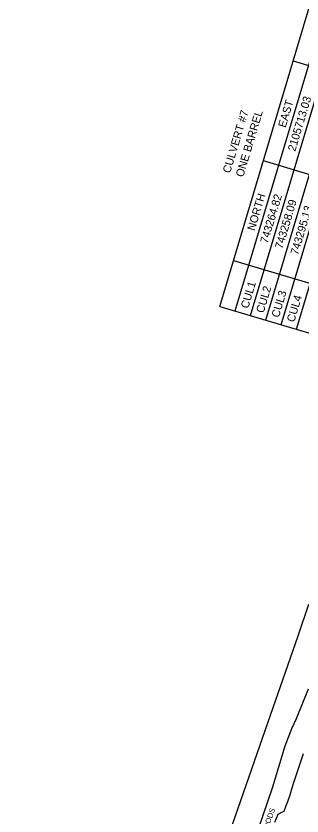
# Model space of a CAD drawing. Extents: x 2100323 to 2109811, y 740376 to 749755.
# Drawn here: x 2105139 to 2105353, y 743031 to 743631 of the extents above; entities that cross this region are included whole.
import ezdxf

# ---------------------------------------------------------------- set-up
doc = ezdxf.new("R2010")
doc.units = 0
for name, color, linetype in [('Exist Railroads Standard Gauge', 7, 'Continuous'), ('Exist Structure Major Deck Tunnel Box Culvert Table CELL', 7, 'Continuous'), ('Exist Vegetation Woods Line', 7, 'Continuous'), ('Exist Vegetation Woods Line Text', 7, 'Continuous')]:
    doc.layers.add(name, color=color, linetype=linetype)

msp = doc.modelspace()

# ---------------------------------------------------------------- linework, layer by layer
at = {"layer": 'Exist Railroads Standard Gauge'}
msp.add_lwpolyline([(2105138.93, 742556.67), (2105153.23, 742598.37), (2105169.83, 742647.15), (2105188.86, 742701.2), (2105206.26, 742751.58), (2105229.74, 742819.57), (2105252.71, 742885.51), (2105279.53, 742963.09), (2105301.37, 743025.84), (2105329.59, 743106.94), (2105350.25, 743166.54), (2105358.42, 743190.22)], dxfattribs=at)
at = {"layer": 'Exist Structure Major Deck Tunnel Box Culvert Table CELL'}
for p, q in [((2105291.56, 743413.48), (2105363.75, 743654.92)), ((2105303.05, 743410.05), (2105375.25, 743651.48)), ((2105314.55, 743406.61), (2105386.74, 743648.04)), ((2105326.05, 743403.17), (2105398.24, 743644.61)), ((2105337.54, 743399.73), (2105409.74, 743641.17)), ((2105349.04, 743396.29), (2105421.23, 743637.73)), ((2105346.56, 743597.44), (2105438.54, 743569.93)), ((2105324.22, 743522.7), (2105416.19, 743495.2)), ((2105301.87, 743447.97), (2105393.85, 743420.47)), ((2105291.56, 743413.48), (2105383.53, 743385.98))]:
    msp.add_line(p, q, dxfattribs=at)
at = {"layer": 'Exist Vegetation Woods Line'}
for points in [[(2105320.6, 743021.81), (2105331.09, 743052.47), (2105340.5, 743083.99), (2105345.62, 743096.9), (2105349.08, 743104.39), (2105358.02, 743126.8)], [(2105354.01, 743078.03), (2105346.24, 743054.83), (2105343.74, 743046.35), (2105342.43, 743042.16), (2105340.86, 743038.29), (2105339.49, 743034.74), (2105338.26, 743034.34), (2105335.21, 743032.48), (2105332.65, 743026.51)]]:
    msp.add_lwpolyline(points, dxfattribs=at)

# ---------------------------------------------------------------- texts
at = {"layer": 'Exist Structure Major Deck Tunnel Box Culvert Table CELL'}
for s, p in [('EAST', (2105340.88, 743547.04)), ('2105713.03', (2105348.1, 743529.27)), ('CULVERT #7', (2105299.36, 743512.88)), ('ONE BARREL', (2105309.13, 743509.96)), ('NORTH', (2105317.75, 743469.68)), ('743264.82', (2105327.46, 743460.24)), ('743258.09', (2105338.49, 743456.12)), ('743295.13', (2105350.12, 743451.59)), ('CUL1', (2105312.88, 743411.49)), ('CUL2', (2105324.38, 743408.05)), ('CUL3', (2105335.87, 743404.62)), ('CUL4', (2105347.37, 743401.18))]:
    msp.add_text(s, height=6, rotation=73.35245, dxfattribs=at).set_placement(p)
at = {"layer": 'Exist Vegetation Woods Line Text'}
msp.add_text('WOODS', height=4, rotation=70.84343, dxfattribs=at).set_placement((2105326.09, 743016.31))

doc.saveas('drawing.dxf')
